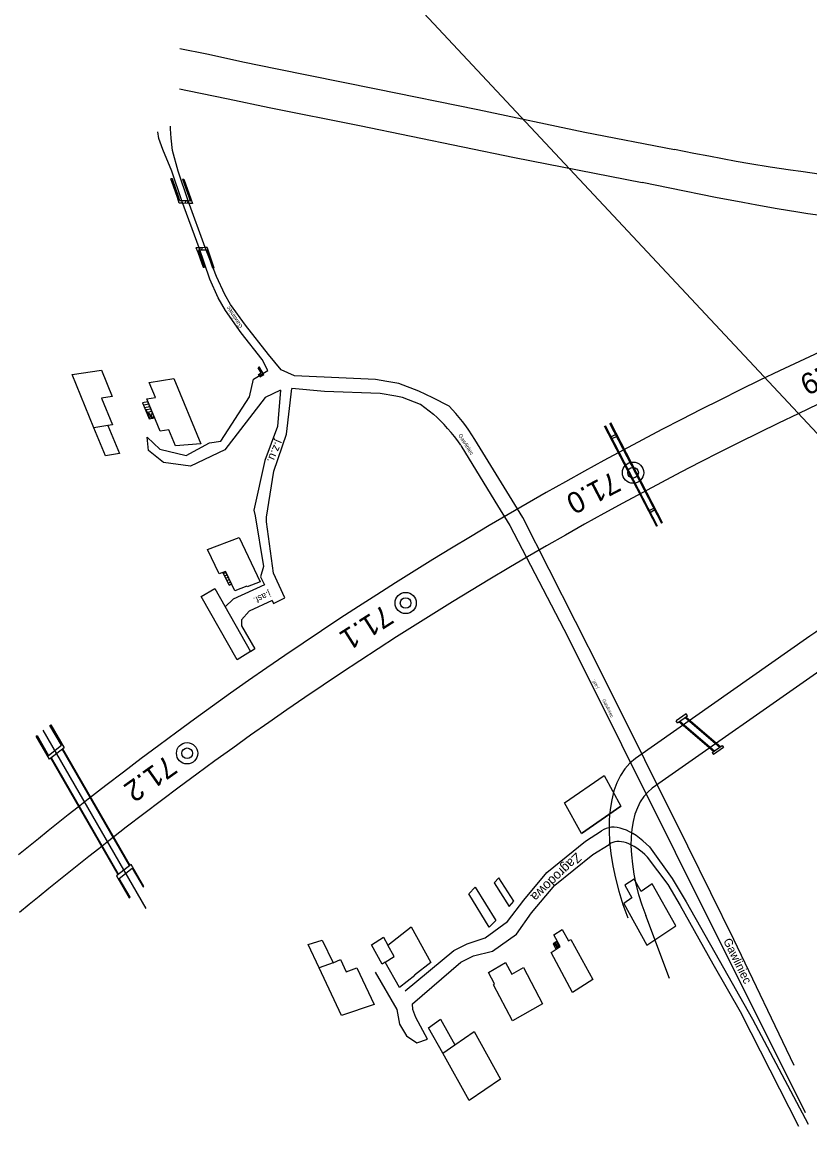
# Model space of a CAD drawing. Extents: x 6541740 to 6566395, y 5525066 to 5530361.
# Drawn here: x 6554813.5 to 6554888.2, y 5525642.7 to 5525747.7 of the extents above; entities that cross this region are included whole.
import ezdxf

# ---------------------------------------------------------------- set-up
doc = ezdxf.new("R2010")
doc.units = 0
for name, color, linetype in [('Domyślna', 7, 'Continuous'), ('ps_wymiarowanie', 7, 'Continuous'), ('TOR_PRZEK_P-komponent', 7, 'Continuous'), ('TOR_PS_OPIS_T-symbole geometrii', 7, 'Continuous'), ('TOR_PS_P-chodniki i place ładunkowe', 7, 'Continuous'), ('TOR_PS_T-rowy otwarte nieumocnione', 7, 'Continuous'), ('TOR_PS_T-wypelnienia', 7, 'Continuous'), ('TOR_RAMKI-ramka+tabelka 1', 7, 'Continuous'), ('TOR_W-warstwa dodatkowa 2', 7, 'Continuous')]:
    doc.layers.add(name, color=color, linetype=linetype)

# ---------------------------------------------------------------- blocks, each defined once
blk = doc.blocks.new('4010_1')
at = {"layer": 'Domyślna'}
for radius in [0.75, 0.375]:
    blk.add_circle((0, 0), radius, dxfattribs=at)
blk = doc.blocks.new('POINT_DISPLAY')
at = {"layer": 'Domyślna'}
blk.add_line((0, 0), (0, 0), dxfattribs=at)

msp = doc.modelspace()

# ---------------------------------------------------------------- linework, layer by layer
at = {"layer": 'ps_wymiarowanie'}
for p, q in [((6554818.21, 5525714.25), (6554821.01, 5525714.68)), ((6554821.01, 5525714.68), (6554822.01, 5525712.18)), ((6554820.28, 5525709.22), (6554818.21, 5525714.25)), ((6554825.53, 5525713.5), (6554827.85, 5525713.88)), ((6554826.12, 5525712.08), (6554825.53, 5525713.5)), ((6554827.85, 5525713.88), (6554830.42, 5525707.7)), ((6554822.01, 5525712.18), (6554821.01, 5525712.03)), ((6554821.01, 5525712.03), (6554822.06, 5525709.49)), ((6554825.41, 5525711.66), (6554824.89, 5525711.58)), ((6554825.41, 5525711.66), (6554824.89, 5525711.58)), ((6554824.89, 5525711.58), (6554825.51, 5525710.07)), ((6554825.51, 5525711.44), (6554824.99, 5525711.35)), ((6554825.3, 5525711.95), (6554826.12, 5525712.08)), ((6554826.57, 5525708.88), (6554825.3, 5525711.95)), ((6554826.04, 5525710.16), (6554825.41, 5525711.66)), ((6554825.6, 5525711.21), (6554825.08, 5525711.12)), ((6554825.7, 5525710.98), (6554825.24, 5525710.9)), ((6554825.6, 5525710.09), (6554825.28, 5525710.87)), ((6554825.79, 5525710.75), (6554825.46, 5525710.7)), ((6554825.73, 5525710.11), (6554825.5, 5525710.66)), ((6554825.89, 5525710.52), (6554825.69, 5525710.49)), ((6554825.86, 5525710.13), (6554825.72, 5525710.45)), ((6554821.62, 5525709.42), (6554820.28, 5525709.22)), ((6554822.06, 5525709.49), (6554821.62, 5525709.42)), ((6554821.62, 5525709.42), (6554822.71, 5525706.77)), ((6554825.51, 5525710.07), (6554826.04, 5525710.16)), ((6554825.98, 5525710.29), (6554825.91, 5525710.28)), ((6554825.99, 5525710.15), (6554825.95, 5525710.24)), ((6554821.37, 5525706.57), (6554820.28, 5525709.22)), ((6554827.39, 5525709.02), (6554826.57, 5525708.88)), ((6554828.01, 5525707.51), (6554827.39, 5525709.02)), ((6554830.42, 5525707.7), (6554828.01, 5525707.51)), ((6554822.71, 5525706.77), (6554821.37, 5525706.57)), ((6554831.05, 5525697.67), (6554834.05, 5525698.83)), ((6554834.05, 5525698.83), (6554836.06, 5525694.61)), ((6554832.16, 5525695.39), (6554831.05, 5525697.67)), ((6554832.75, 5525695.61), (6554832.16, 5525695.39)), ((6554832.51, 5525695.52), (6554832.75, 5525695.61)), ((6554833.11, 5525694.29), (6554832.51, 5525695.52)), ((6554832.57, 5525695.41), (6554832.8, 5525695.5)), ((6554832.67, 5525695.19), (6554832.91, 5525695.28)), ((6554833.64, 5525693.77), (6554832.75, 5525695.61)), ((6554832.75, 5525695.61), (6554833.34, 5525694.38)), ((6554832.78, 5525694.96), (6554833.02, 5525695.05)), ((6554832.89, 5525694.74), (6554833.13, 5525694.83)), ((6554833, 5525694.51), (6554833.24, 5525694.6)), ((6554836.06, 5525694.61), (6554834.8, 5525694.14)), ((6554830.44, 5525693.22), (6554831.76, 5525694)), ((6554831.76, 5525694), (6554835.13, 5525688.03)), ((6554833.34, 5525694.38), (6554833.11, 5525694.29)), ((6554833.11, 5525694.29), (6554833.34, 5525694.38)), ((6554834.77, 5525694.2), (6554833.64, 5525693.77)), ((6554834.8, 5525694.14), (6554834.77, 5525694.2)), ((6554833.86, 5525687.21), (6554830.44, 5525693.22)), ((6554835.13, 5525688.03), (6554833.86, 5525687.21)), ((6554864.9, 5525673.69), (6554868.66, 5525676.25)), ((6554868.66, 5525676.25), (6554870.25, 5525673.37)), ((6554866.51, 5525670.76), (6554864.9, 5525673.69)), ((6554870.25, 5525673.37), (6554866.51, 5525670.76)), ((6554871.51, 5525666.45), (6554870.63, 5525665.87)), ((6554872.17, 5525665.27), (6554871.51, 5525666.45)), ((6554855.83, 5525665.05), (6554856.44, 5525665.68)), ((6554856.44, 5525665.68), (6554858.39, 5525662.52)), ((6554870.63, 5525665.87), (6554871.27, 5525664.68)), ((6554873.22, 5525666.01), (6554872.17, 5525665.27)), ((6554875.44, 5525662.02), (6554873.22, 5525666.01)), ((6554857.77, 5525661.88), (6554855.83, 5525665.05)), ((6554871.27, 5525664.68), (6554870.51, 5525664.14)), ((6554870.51, 5525664.14), (6554872.71, 5525660.18)), ((6554858.39, 5525662.52), (6554857.77, 5525661.88)), ((6554848.15, 5525660.18), (6554850.36, 5525661.92)), ((6554850.36, 5525661.92), (6554852.23, 5525658.54)), ((6554863.89, 5525661.17), (6554864.69, 5525661.68)), ((6554864.49, 5525660.07), (6554863.89, 5525661.17)), ((6554864.69, 5525661.68), (6554865.29, 5525660.59)), ((6554872.71, 5525660.18), (6554875.44, 5525662.02)), ((6554840.59, 5525660.25), (6554841.94, 5525660.67)), ((6554841.63, 5525658.05), (6554840.59, 5525660.25)), ((6554841.94, 5525660.67), (6554842.96, 5525658.51)), ((6554846.61, 5525660.21), (6554847.74, 5525660.93)), ((6554847.61, 5525658.39), (6554846.61, 5525660.21)), ((6554847.74, 5525660.93), (6554848.15, 5525660.18)), ((6554848.74, 5525659.1), (6554848.15, 5525660.18)), ((6554863.62, 5525659.5), (6554864.49, 5525660.07)), ((6554864.22, 5525660.57), (6554863.81, 5525660.31)), ((6554863.81, 5525660.31), (6554864.09, 5525659.81)), ((6554863.92, 5525660.38), (6554864.19, 5525659.87)), ((6554864.02, 5525660.45), (6554864.3, 5525659.94)), ((6554864.09, 5525659.81), (6554864.49, 5525660.07)), ((6554864.13, 5525660.52), (6554864.4, 5525660.01)), ((6554864.49, 5525660.07), (6554864.22, 5525660.57)), ((6554865.29, 5525660.59), (6554865.5, 5525660.72)), ((6554865.5, 5525660.72), (6554867.57, 5525656.93)), ((6554847.91, 5525658.58), (6554848.74, 5525659.1)), ((6554865.67, 5525655.7), (6554863.62, 5525659.5)), ((6554842.96, 5525658.51), (6554841.63, 5525658.05)), ((6554843.77, 5525653.51), (6554841.63, 5525658.05)), ((6554842.96, 5525658.51), (6554843.67, 5525658.82)), ((6554843.67, 5525658.82), (6554844.21, 5525657.65)), ((6554844.21, 5525657.65), (6554845.22, 5525658.03)), ((6554845.22, 5525658.03), (6554846.87, 5525654.57)), ((6554847.91, 5525658.58), (6554847.61, 5525658.39)), ((6554849.26, 5525656.17), (6554847.91, 5525658.58)), ((6554852.23, 5525658.54), (6554850.69, 5525657.36)), ((6554857.7, 5525657.61), (6554859.32, 5525658.56)), ((6554859.32, 5525658.56), (6554859.91, 5525657.43)), ((6554859.91, 5525657.43), (6554861.01, 5525658.07)), ((6554861.01, 5525658.07), (6554862.81, 5525654.64)), ((6554850.72, 5525657.3), (6554849.26, 5525656.17)), ((6554850.69, 5525657.36), (6554850.72, 5525657.3)), ((6554858.27, 5525656.51), (6554857.7, 5525657.61)), ((6554867.57, 5525656.93), (6554865.67, 5525655.7)), ((6554858.16, 5525656.42), (6554858.27, 5525656.51)), ((6554859.96, 5525653.03), (6554858.16, 5525656.42)), ((6554846.87, 5525654.57), (6554843.77, 5525653.51)), ((6554862.81, 5525654.64), (6554859.96, 5525653.03)), ((6554852.01, 5525652.35), (6554853.14, 5525653.18)), ((6554853.14, 5525653.18), (6554854.51, 5525650.74)), ((6554853.38, 5525649.94), (6554852.01, 5525652.35)), ((6554854.51, 5525650.74), (6554856.34, 5525652.01)), ((6554856.34, 5525652.01), (6554858.84, 5525647.48)), ((6554853.38, 5525649.94), (6554854.51, 5525650.74)), ((6554855.87, 5525645.47), (6554853.38, 5525649.94)), ((6554858.84, 5525647.48), (6554855.87, 5525645.47))]:
    msp.add_line(p, q, dxfattribs=at)
msp.add_lwpolyline([(6554858.23, 5525666.08), (6554859.66, 5525663.86), (6554860.1, 5525664.36), (6554858.66, 5525666.58)], close=True, dxfattribs=at)
at = {"layer": 'TOR_PRZEK_P-komponent'}
for points in [[(6554819.74, 5525674.02), (6554818.79, 5525673.27), (6554817.85, 5525672.53), (6554816.9, 5525671.78), (6554815.96, 5525671.03), (6554815.02, 5525670.27), (6554814.08, 5525669.51), (6554813.14, 5525668.75)], [(6554821.69, 5525670.07), (6554820.74, 5525669.33), (6554819.79, 5525668.58), (6554818.85, 5525667.83), (6554817.9, 5525667.08), (6554816.96, 5525666.32), (6554816.02, 5525665.57), (6554815.09, 5525664.8), (6554814.15, 5525664.04), (6554813.22, 5525663.27)]]:
    msp.add_lwpolyline(points, dxfattribs=at)
for centre, major_axis, start_param, end_param in [((6555516.78, 5524462.45), (-640.8, 1247.55), 6.188263, 6.378108), ((6555517.43, 5524460.63), (-639.66, 1245.32), 6.188355, 6.378016)]:
    msp.add_ellipse(centre, major_axis=major_axis, ratio=0.5, start_param=start_param, end_param=end_param, dxfattribs=at)
at = {"layer": 'TOR_PS_OPIS_T-symbole geometrii'}
for p, q in [((6554888.16, 5525689.46), (6554871.64, 5525677.88)), ((6554889.74, 5525686.63), (6554873.22, 5525675.05)), ((6554874.86, 5525657.04), (6554872.6, 5525662.99))]:
    msp.add_line(p, q, dxfattribs=at)
for centre, major_axis, start_param, end_param in [((6554986.22, 5525513.69), (-92.12, 179.35), 6.132043, 6.351843), ((6554879.73, 5525663.39), (-7.6, 14.79), 0.068658, 1.35885), ((6554879.73, 5525663.39), (-6.11, 11.9), 0.068658, 1.352443)]:
    msp.add_ellipse(centre, major_axis=major_axis, ratio=0.5, start_param=start_param, end_param=end_param, dxfattribs=at)
at = {"layer": 'TOR_PS_P-chodniki i place ładunkowe'}
msp.add_lwpolyline([(6554978.64, 5525612.76), (6554394.63, 5525066.01), (6554198.49, 5525275.52), (6554782.49, 5525822.28)], close=True, dxfattribs=at)
at = {"layer": 'TOR_PS_T-rowy otwarte nieumocnione'}
for points in [[(6554828.42, 5525745.15), (6554831, 5525744.64), (6554834.57, 5525743.87), (6554837.5, 5525743.27)], [(6554837.5, 5525743.27), (6554847.04, 5525741.34), (6554856.68, 5525739.36), (6554866.82, 5525737.22), (6554875.34, 5525735.59)], [(6554828.39, 5525741.32), (6554829.15, 5525741.17), (6554833.02, 5525740.37), (6554836.91, 5525739.55)], [(6554836.91, 5525739.55), (6554845.48, 5525737.85), (6554860.15, 5525734.83), (6554872.27, 5525732.46)], [(6554889.23, 5525733.23), (6554887.3, 5525733.49), (6554886.34, 5525733.62), (6554884.41, 5525733.92), (6554882.47, 5525734.24), (6554881.18, 5525734.46), (6554878.59, 5525734.94), (6554878.59, 5525734.94), (6554877.15, 5525735.22), (6554875.34, 5525735.59)], [(6554889.91, 5525729.22), (6554887.98, 5525729.5), (6554887.01, 5525729.65), (6554885.07, 5525729.97), (6554883.12, 5525730.31), (6554881.82, 5525730.55), (6554879.22, 5525731.05), (6554879.22, 5525731.05), (6554874.9, 5525731.92), (6554872.27, 5525732.46)]]:
    msp.add_lwpolyline(points, dxfattribs=at)
at = {"layer": 'TOR_PS_T-wypelnienia'}
for p, q in [((6554827.73, 5525732.82), (6554827.59, 5525732.82)), ((6554827.84, 5525732.11), (6554827.59, 5525732.82)), ((6554827.75, 5525732.77), (6554827.73, 5525732.82)), ((6554828.34, 5525731.03), (6554827.75, 5525732.77)), ((6554828.67, 5525732.78), (6554828.81, 5525732.78)), ((6554828.15, 5525731.61), (6554827.95, 5525731.79)), ((6554828.23, 5525731.37), (6554828.03, 5525731.55)), ((6554828.93, 5525732.07), (6554829.13, 5525731.88)), ((6554829.02, 5525731.8), (6554829.22, 5525731.62)), ((6554828.98, 5525730.71), (6554828.93, 5525730.49)), ((6554829.18, 5525730.71), (6554829.12, 5525730.48)), ((6554830.33, 5525726.27), (6554830.28, 5525726.04)), ((6554830.52, 5525726.28), (6554830.47, 5525726.04)), ((6554830.38, 5525725.52), (6554830.77, 5525724.44)), ((6554830.39, 5525725.13), (6554830.58, 5525724.96)), ((6554831.38, 5525725.27), (6554831.18, 5525725.45)), ((6554831.46, 5525725.01), (6554831.26, 5525725.2)), ((6554830.47, 5525724.89), (6554830.67, 5525724.71)), ((6554830.63, 5525724.44), (6554830.77, 5525724.44)), ((6554831.7, 5525724.33), (6554831.56, 5525724.34)), ((6554835.43, 5525713.82), (6554836.76, 5525714.65)), ((6554835.96, 5525714.99), (6554835.86, 5525714.91)), ((6554836.02, 5525714.89), (6554835.91, 5525714.95)), ((6554836.2, 5525714.58), (6554835.97, 5525714.72)), ((6554835.05, 5525712.15), (6554835.43, 5525713.82)), ((6554836.02, 5525714.04), (6554835.9, 5525714.26)), ((6554844.2, 5525713.9), (6554839.31, 5525714.13)), ((6554837.98, 5525712.79), (6554836.51, 5525712.08)), ((6554837.98, 5525712.79), (6554837.69, 5525709.32)), ((6554838.54, 5525708.6), (6554839.05, 5525712.93)), ((6554832.31, 5525707.96), (6554835.05, 5525712.15)), ((6554836.51, 5525712.08), (6554832.7, 5525707.11)), ((6554837.69, 5525709.32), (6554836.5, 5525706.1)), ((6554825.46, 5525707.07), (6554825.35, 5525708.32)), ((6554825.35, 5525708.32), (6554826.55, 5525707.19)), ((6554837.34, 5525705.1), (6554838.54, 5525708.6)), ((6554826.55, 5525707.19), (6554829.03, 5525706.6)), ((6554829.03, 5525706.6), (6554831.24, 5525707.78)), ((6554831.24, 5525707.78), (6554832.31, 5525707.96)), ((6554855.08, 5525707.55), (6554858.31, 5525702.25)), ((6554860.94, 5525700.7), (6554856.39, 5525708.1)), ((6554826.87, 5525705.91), (6554825.46, 5525707.07)), ((6554832.7, 5525707.11), (6554829.43, 5525705.57)), ((6554829.43, 5525705.57), (6554826.87, 5525705.91)), ((6554836.5, 5525706.1), (6554835.45, 5525701.41)), ((6554836.65, 5525700.75), (6554837.34, 5525705.1)), ((6554858.31, 5525702.25), (6554859.73, 5525699.95)), ((6554835.45, 5525701.41), (6554835.57, 5525700.87)), ((6554835.57, 5525700.87), (6554836.37, 5525696.08)), ((6554836.66, 5525700.29), (6554836.65, 5525700.75)), ((6554837.32, 5525695.44), (6554836.66, 5525700.29)), ((6554859.73, 5525699.95), (6554865.22, 5525689.42)), ((6554868.44, 5525685.92), (6554860.94, 5525700.7)), ((6554836.37, 5525696.08), (6554836.09, 5525695.08)), ((6554836.09, 5525695.08), (6554836.46, 5525694.34)), ((6554838.4, 5525693.11), (6554837.32, 5525695.44)), ((6554837.18, 5525692.84), (6554837.32, 5525692.56)), ((6554837.32, 5525692.56), (6554838.4, 5525693.11)), ((6554865.22, 5525689.42), (6554875.39, 5525669)), ((6554876.58, 5525669.58), (6554868.44, 5525685.92)), ((6554866.51, 5525670.76), (6554870.25, 5525673.37)), ((6554880.95, 5525660.72), (6554876.58, 5525669.58)), ((6554875.39, 5525669), (6554887.71, 5525644.33)), ((6554886.68, 5525648.8), (6554880.95, 5525660.72)), ((6554887.13, 5525643.01), (6554881.67, 5525653.67)), ((6554882.72, 5525653.19), (6554887.99, 5525643.21))]:
    msp.add_line(p, q, dxfattribs=at)
for points in [[(6554830.84, 5525726.29), (6554829.23, 5525730.71), (6554828.28, 5525733.53), (6554827.75, 5525735.49), (6554827.62, 5525736.66), (6554827.55, 5525737.55), (6554827.55, 5525737.78)], [(6554828.62, 5525730.72), (6554827.67, 5525733.52), (6554826.81, 5525735.58), (6554826.43, 5525736.62), (6554826.34, 5525737.25)], [(6554828.67, 5525732.78), (6554829.31, 5525731), (6554829.34, 5525730.91)], [(6554828.81, 5525732.78), (6554829.45, 5525731), (6554829.48, 5525730.9)], [(6554828.54, 5525730.5), (6554828.37, 5525730.5), (6554828.21, 5525731.04), (6554827.84, 5525732.11)], [(6554829.34, 5525730.91), (6554829.42, 5525730.7), (6554829.23, 5525730.71), (6554828.62, 5525730.72), (6554828.44, 5525730.73), (6554828.35, 5525731.02), (6554828.34, 5525731.03)], [(6554829.48, 5525730.9), (6554829.64, 5525730.47), (6554829.31, 5525730.48), (6554828.71, 5525730.49), (6554828.54, 5525730.5)], [(6554836.76, 5525714.65), (6554836.25, 5525715.67), (6554834.26, 5525718.22), (6554832.75, 5525720.33), (6554832.05, 5525721.53), (6554831.27, 5525723.31), (6554830.25, 5525726.27), (6554828.62, 5525730.72)], [(6554831.09, 5525726.13), (6554831.03, 5525726.29), (6554830.84, 5525726.29), (6554830.25, 5525726.27), (6554829.96, 5525726.26), (6554830.04, 5525726.07)], [(6554839.31, 5525714.13), (6554838.04, 5525714.72), (6554836.83, 5525716.15), (6554834.65, 5525718.94), (6554833.25, 5525720.9), (6554832.7, 5525721.85), (6554831.92, 5525723.55), (6554830.84, 5525726.29)], [(6554831.7, 5525724.33), (6554831.11, 5525726.05), (6554831.09, 5525726.13)], [(6554830.04, 5525726.07), (6554830.13, 5525725.87), (6554830.63, 5525724.44)], [(6554830.97, 5525726.06), (6554830.97, 5525726.06), (6554830.92, 5525726.06), (6554830.33, 5525726.04), (6554830.19, 5525726.04), (6554830.26, 5525725.88), (6554830.38, 5525725.52)], [(6554831.56, 5525724.34), (6554830.98, 5525726.06), (6554830.97, 5525726.06)], [(6554835.9, 5525714.26), (6554836.15, 5525714.42), (6554835.86, 5525714.91)], [(6554836.02, 5525714.04), (6554836.38, 5525714.27), (6554835.96, 5525714.99)], [(6554848.06, 5525713.61), (6554846.98, 5525713.79), (6554844.2, 5525713.9)], [(6554853.96, 5525711.25), (6554852.42, 5525712.06), (6554851.09, 5525712.69), (6554849.19, 5525713.42), (6554848.06, 5525713.61)], [(6554848.91, 5525712.2), (6554847.42, 5525712.45), (6554842.14, 5525712.66), (6554839.05, 5525712.93)], [(6554852.47, 5525710.48), (6554851.25, 5525711.43), (6554849.53, 5525712.09), (6554848.91, 5525712.2)], [(6554836.46, 5525694.34), (6554833.49, 5525692.96), (6554832.72, 5525692.25)], [(6554837.18, 5525692.84), (6554835, 5525691.83), (6554834.29, 5525691.02)], [(6554834.29, 5525691.02), (6554834.27, 5525690.45), (6554835.54, 5525688.26), (6554835.14, 5525687.99)], [(6554849.78, 5525655.86), (6554854.42, 5525659.69), (6554855.67, 5525660.31), (6554857.39, 5525660.89), (6554859.48, 5525662.43), (6554861.03, 5525664.45), (6554863.24, 5525667.07), (6554866.9, 5525670.03), (6554868.41, 5525671.02)], [(6554850.5, 5525654.64), (6554855.08, 5525658.58), (6554856.28, 5525659.17), (6554858.06, 5525659.62), (6554860.35, 5525661.24), (6554861.78, 5525663.26), (6554863.98, 5525665.87), (6554867.59, 5525668.79), (6554869.12, 5525669.74)], [(6554872.95, 5525669.49), (6554875.12, 5525666.49), (6554876.43, 5525664.3)], [(6554872.75, 5525668.52), (6554874.7, 5525665.94), (6554875.88, 5525663.96)], [(6554876.43, 5525664.3), (6554879.57, 5525658.78), (6554882.72, 5525653.19)], [(6554875.88, 5525663.96), (6554878.96, 5525658.43), (6554881.67, 5525653.67)], [(6554846.96, 5525657.62), (6554848.99, 5525654.09), (6554849.26, 5525652.71), (6554849.93, 5525651.61), (6554850.89, 5525650.93), (6554851.9, 5525651.28), (6554850.8, 5525653.32), (6554850.53, 5525654.1), (6554850.5, 5525654.64)]]:
    msp.add_lwpolyline(points, dxfattribs=at)
for centre, major_axis, ratio, start_param, end_param in [((6554851.82, 5525702.59), (-4.91, 9.56), 0.5, 4.988219, 5.389009), ((6554852.9, 5525705.1), (-4.12, 8.02), 0.5, 4.832479, 5.298873), ((6554871.95, 5525664.67), (3.33, -6.48), 0.499934, 2.12454, 3.208877), ((6554871.95, 5525664.67), (-2.66, 5.17), 0.499897, 5.265078, 6.351543)]:
    msp.add_ellipse(centre, major_axis=major_axis, ratio=ratio, start_param=start_param, end_param=end_param, dxfattribs=at)
at = {"layer": 'TOR_W-warstwa dodatkowa 2'}
for p, q in [((6554825.24, 5525663.66), (6554815.49, 5525680.57)), ((6554822.57, 5525666.86), (6554816.2, 5525677.91)), ((6554822.63, 5525666.9), (6554816.26, 5525677.95)), ((6554823.65, 5525667.71), (6554817.28, 5525678.76)), ((6554823.71, 5525667.75), (6554817.34, 5525678.8))]:
    msp.add_line(p, q, dxfattribs=at)
for points in [[(6554868.67, 5525709.4), (6554873.61, 5525699.9)], [(6554868.74, 5525709.43), (6554873.67, 5525699.93)], [(6554869.18, 5525709.66), (6554874.1, 5525700.19)], [(6554869.25, 5525709.7), (6554874.17, 5525700.23)], [(6554869.23, 5525708.46), (6554869.17, 5525708.43)], [(6554869.81, 5525708.6), (6554869.24, 5525708.3)], [(6554869.91, 5525708.43), (6554869.33, 5525708.13)], [(6554869.75, 5525708.72), (6554869.68, 5525708.69)], [(6554873.43, 5525701.64), (6554872.87, 5525701.31)], [(6554873.52, 5525701.47), (6554872.97, 5525701.13)], [(6554873.67, 5525699.93), (6554873.61, 5525699.9)], [(6554874.17, 5525700.23), (6554874.1, 5525700.19)], [(6554875.6, 5525681.27), (6554876.55, 5525681.93), (6554876.45, 5525682.1), (6554875.5, 5525681.44)], [(6554875.6, 5525681.27), (6554875.6, 5525681.27), (6554875.5, 5525681.44)], [(6554875.75, 5525681.37), (6554879.06, 5525678.53)], [(6554875.82, 5525681.42), (6554879.13, 5525678.59)], [(6554876.33, 5525681.77), (6554879.64, 5525678.94)], [(6554876.41, 5525681.83), (6554879.71, 5525678.99)], [(6554878.91, 5525678.43), (6554879.86, 5525679.1), (6554879.96, 5525678.92), (6554879.01, 5525678.26)], [(6554878.91, 5525678.43), (6554878.91, 5525678.43), (6554879.01, 5525678.26)]]:
    msp.add_lwpolyline(points, dxfattribs=at)
for points in [[(6554817.2, 5525679.13), (6554816.11, 5525681.01), (6554816.19, 5525681.07), (6554817.45, 5525678.89), (6554816.07, 5525677.81), (6554814.81, 5525679.99), (6554814.89, 5525680.06), (6554815.98, 5525678.17)], [(6554823.91, 5525667.48), (6554824.94, 5525665.7), (6554825.02, 5525665.76), (6554823.82, 5525667.84), (6554822.44, 5525666.76), (6554823.64, 5525664.68), (6554823.72, 5525664.74), (6554822.69, 5525666.52)]]:
    msp.add_lwpolyline(points, close=True, dxfattribs=at)

# ---------------------------------------------------------------- block references
at = {"layer": 'ps_wymiarowanie', "xscale": 0.287479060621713, "yscale": 0.4348142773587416, "rotation": -7.56870530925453}
msp.add_blockref('POINT_DISPLAY', (6554863.81, 5525660.31), dxfattribs=at)
at = {"layer": 'TOR_RAMKI-ramka+tabelka 1', "xscale": 1.345963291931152, "yscale": 1.3459632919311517, "rotation": 8.951820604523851}
for p in [(6554871.4, 5525704.96), (6554849.84, 5525692.61), (6554829.12, 5525678.37)]:
    msp.add_blockref('4010_1', p, dxfattribs=at)

# ---------------------------------------------------------------- texts
at = {"layer": 'TOR_PS_T-wypelnienia'}
for s, height, rotation, p in [('Gawliniec', 0.394, 122.9792, (6554834.4, 5525718.81)), ('j.z.u.', 0.8, 246.6103, (6554837.57, 5525708.15)), ('Gawliniec', 0.378, 302.3103, (6554854.81, 5525708.5)), ('j.asf.', 0.6, 204.9536, (6554836.88, 5525693.78)), ('j.asf.', 0.313, 116.8118, (6554868.14, 5525684.58)), ('Gawliniec', 0.315, 296.3467, (6554868.47, 5525683.42)), ('Zagrodowa', 0.9, 223.3314, (6554866.01, 5525669.01)), ('Gawliniec', 0.8, 296.0494, (6554879.93, 5525660.61))]:
    msp.add_text(s, height=height, rotation=rotation, dxfattribs=at).set_placement(p)
at = {"layer": 'TOR_RAMKI-ramka+tabelka 1'}
for s, rotation, p in [('70.9', 206.1678, (6554891.71, 5525716.31)), ('71.0', 207.573, (6554869.49, 5525705.12)), ('71.1', 212.4846, (6554847.8, 5525692.52)), ('71.2', 215.3311, (6554827.2, 5525678.27))]:
    msp.add_text(s, height=2, rotation=rotation, dxfattribs=at).set_placement(p)

doc.saveas('drawing.dxf')
